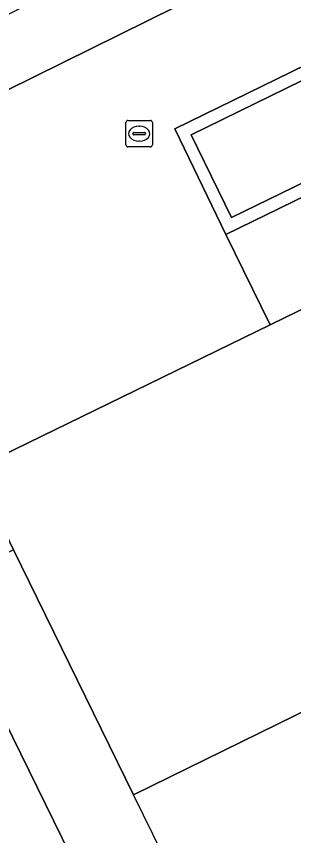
# Model space of a CAD drawing. Extents: x 160455 to 162082, y 388339 to 389736.
# Drawn here: x 160963.53 to 160974.04, y 388896.29 to 388927.38 of the extents above; entities that cross this region are included whole.
import ezdxf

# ---------------------------------------------------------------- set-up
doc = ezdxf.new("R2010")
doc.units = 0
for name, color, linetype in [('IMGEO_Fietspad_open', 7, 'Continuous'), ('IMGEO_Muur', 7, 'Continuous'), ('IMGEO_Pand', 7, 'Continuous'), ('IMGEO_Pand_overbouw', 7, 'Continuous'), ('IMGEO_Rijbaan_lokaal_gesloten', 7, 'Continuous'), ('IMGEO_Rijbaan_lokaal_open', 7, 'Continuous'), ('IMGEO_Rioolput', 7, 'Continuous'), ('IMGEO_Voetgangersgebied_open', 7, 'Continuous'), ('IMGEO_Voetpad_open', 7, 'Continuous')]:
    doc.layers.add(name, color=color, linetype=linetype)

msp = doc.modelspace()

# ---------------------------------------------------------------- linework, layer by layer
at = {"layer": 'IMGEO_Fietspad_open'}
msp.add_lwpolyline([(160960.574, 388905.742), (160958.695, 388904.822), (160964.633, 388892.755), (160966.497, 388893.667)], close=True, dxfattribs=at)
at = {"layer": 'IMGEO_Muur'}
msp.add_lwpolyline([(160989.999, 388932.609), (160990.135, 388932.678), (160989.935, 388933.091), (160969.534, 388923.115), (160971.467, 388919.109), (160990.326, 388928.308), (160991.898, 388929.092), (160991.696, 388929.511), (160991.562, 388929.435), (160971.684, 388919.749), (160970.161, 388922.89)], close=True, dxfattribs=at)
at = {"layer": 'IMGEO_Pand'}
msp.add_lwpolyline([(161000, 388928.797), (160973.153, 388915.681), (160961.911, 388910.2), (160962.779, 388908.43), (160963.415, 388907.132), (160967.974, 388897.834), (161000, 388913.567), (161012.27, 388919.595), (161028.706, 388886.031)], dxfattribs=at)
at = {"layer": 'IMGEO_Pand_overbouw'}
msp.add_lwpolyline([(160967.974, 388897.834), (160963.415, 388907.132), (160962.362, 388909.28), (160942.027, 388899.36), (160942.472, 388898.428), (160943.082, 388897.181), (160948.262, 388886.604), (160945.527, 388885.278), (160946.376, 388883.545), (160969.45, 388894.824)], close=True, dxfattribs=at)
at = {"layer": 'IMGEO_Rijbaan_lokaal_gesloten'}
msp.add_lwpolyline([(160989.999, 388932.609), (160970.161, 388922.89), (160971.684, 388919.749), (160991.562, 388929.435)], close=True, dxfattribs=at)
at = {"layer": 'IMGEO_Rijbaan_lokaal_open'}
msp.add_lwpolyline([(160996.529, 388943.704), (160982.072, 388936.703), (160982.519, 388936.816), (160985.368, 388937.098), (160988.034, 388936.323), (160988.595, 388935.834), (160989.935, 388933.091), (160990.135, 388932.678), (160989.999, 388932.609), (160991.562, 388929.435), (160991.696, 388929.511), (160991.898, 388929.092), (160990.326, 388928.308), (160971.467, 388919.109), (160973.153, 388915.681), (161000, 388928.797), (161015.169, 388936.207), (161013.333, 388939.986), (161009.953, 388938.385), (161000, 388937.384), (160998.571, 388937.24)], dxfattribs=at)
at = {"layer": 'IMGEO_Rioolput'}
for p, q in [((160967.684, 388922.504), (160967.684, 388923.356)), ((160967.759, 388923.43), (160968.611, 388923.43)), ((160968.685, 388923.356), (160968.685, 388922.504)), ((160967.986, 388922.973), (160968.384, 388922.973)), ((160968.172, 388923.21), (160968.197, 388923.21)), ((160967.943, 388922.924), (160967.943, 388922.936)), ((160968.381, 388922.887), (160967.983, 388922.887)), ((160968.195, 388922.65), (160968.17, 388922.65)), ((160968.427, 388922.936), (160968.427, 388922.924)), ((160968.611, 388922.43), (160967.759, 388922.43))]:
    msp.add_line(p, q, dxfattribs=at)
for points in [[(160967.684, 388922.504), (160967.684, 388923.356)], [(160967.759, 388923.43), (160968.611, 388923.43)], [(160968.685, 388923.356), (160968.685, 388922.504)], [(160968.611, 388922.43), (160967.759, 388922.43)]]:
    msp.add_lwpolyline(points, dxfattribs=at)
for centre, radius, start, end in [((160967.761, 388923.354), 0.0765, 91.552, 178.448), ((160967.761, 388923.354), 0.0765, 91.552, 178.448), ((160968.609, 388923.354), 0.0765, 1.552, 88.448), ((160968.609, 388923.354), 0.0765, 1.552, 88.448), ((160967.983, 388922.933), 0.0403, 85.8775, 175.7526), ((160968.388, 388922.935), 0.0386, 1.7309, 96.639), ((160967.98, 388922.923), 0.0366, 178.938, 274.7102), ((160968.384, 388922.93), 0.043, 264.8664, 352.4533), ((160967.761, 388922.506), 0.0765, 181.552, 268.448), ((160967.761, 388922.506), 0.0765, 181.552, 268.448), ((160968.609, 388922.506), 0.0765, 271.552, 358.448), ((160968.609, 388922.506), 0.0765, 271.552, 358.448)]:
    msp.add_arc(centre, radius, start, end, dxfattribs=at)
for centre, major_axis, ratio, start_param, end_param in [((160968.171, 388922.93), (-0.387, 0.002), 0.722429, 4.712389, 7.853982), ((160968.196, 388922.93), (-0.39, 0.002), 0.717154, 1.570796, 4.712389)]:
    msp.add_ellipse(centre, major_axis=major_axis, ratio=ratio, start_param=start_param, end_param=end_param, dxfattribs=at)
at = {"layer": 'IMGEO_Voetgangersgebied_open'}
msp.add_lwpolyline([(161028.706, 388886.031), (161012.27, 388919.595), (161000, 388913.567), (160967.974, 388897.834), (160963.415, 388907.132), (160960.574, 388905.742), (160966.497, 388893.667)], dxfattribs=at)
at = {"layer": 'IMGEO_Voetpad_open'}
for points in [[(160953.795, 388919.563), (160959.941, 388907.032), (160962.779, 388908.43), (160961.911, 388910.2), (160973.153, 388915.681), (160971.467, 388919.109), (160969.534, 388923.115), (160989.935, 388933.091)], [(160973.553, 388927.779), (160972.801, 388929.345), (160958.834, 388922.446), (160957.691, 388924.759), (160956.652, 388924.246)]]:
    msp.add_lwpolyline(points, dxfattribs=at)
msp.add_lwpolyline([(160972.801, 388929.345), (160972.059, 388930.889), (160973.343, 388931.486), (160972.985, 388932.234), (160972.387, 388931.949), (160960.755, 388926.265), (160958.841, 388925.327), (160958.731, 388925.273), (160957.691, 388924.759), (160958.834, 388922.446)], close=True, dxfattribs=at)

doc.saveas('drawing.dxf')
